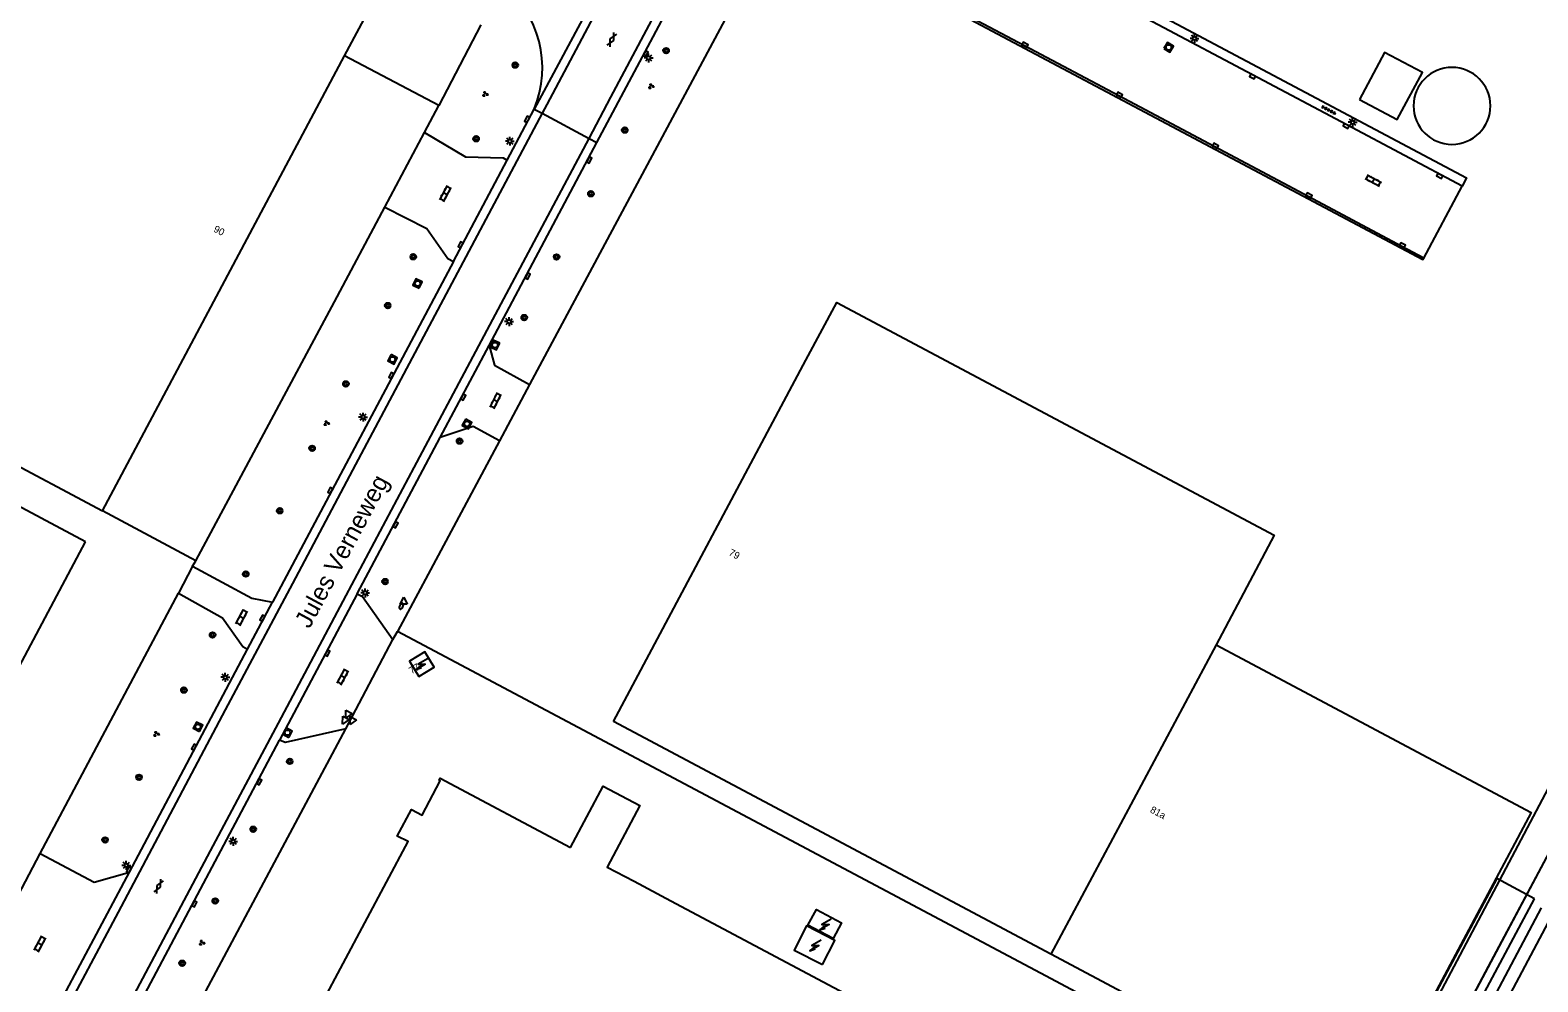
# Model space of a CAD drawing. Extents: x 135999 to 138000, y 396000 to 398501.
# Drawn here: x 136196.7 to 136409.4, y 398152.8 to 398287.1 of the extents above; entities that cross this region are included whole.
import ezdxf

# ---------------------------------------------------------------- set-up
doc = ezdxf.new("R2010")
doc.units = 0
for name, color, linetype in [('gg-afsc-hekwerk', 7, 'Continuous'), ('gg-anno-huisnummerreeks BGT', 7, 'Continuous'), ('gg-anno-openbare ruimte label', 7, 'Continuous'), ('gg-aspt-spoorlijn', 7, 'Continuous'), ('gg-bbg-bijgebouw', 7, 'Continuous'), ('gg-bbg-hoofdgebouw', 7, 'Continuous'), ('gg-bbg-opslagtank', 7, 'Continuous'), ('gg-bbg-tussenscheiding', 7, 'Continuous'), ('gg-knt-verharding', 7, 'Continuous'), ('gg-knt-verharding nz', 7, 'Continuous'), ('gg-kwrk-kunstwerk niveau 01', 7, 'Continuous'), ('gt-grn-groengrens', 7, 'Continuous'), ('gt-grn-vlakafsluiter', 7, 'Continuous'), ('gt-grn-weggrens', 7, 'Continuous'), ('gt-symb-boom', 7, 'Continuous'), ('gt-symb-brandkraan', 7, 'Continuous'), ('gt-symb-gesloten verharding', 7, 'Continuous'), ('gt-symb-groenvak', 7, 'Continuous'), ('gt-symb-klinker verharding', 7, 'Continuous'), ('gt-symb-kolk', 7, 'Continuous'), ('gt-symb-lichtmast', 7, 'Continuous'), ('gt-symb-rioolschacht', 7, 'Continuous'), ('gt-symb-tegel verharding', 7, 'Continuous'), ('gt-symb-trafo symbool', 7, 'Continuous'), ('gt-symb-waterafsluiter', 7, 'Continuous'), ('gx-grn-maaiveld', 7, 'Continuous')]:
    doc.layers.add(name, color=color, linetype=linetype)

# ---------------------------------------------------------------- blocks, each defined once
blk = doc.blocks.new('gt0-BOOM')
at = {"layer": 'gt-symb-boom'}
for radius in [0.4, 0.2]:
    blk.add_circle((0, 0), radius, dxfattribs=at)
blk = doc.blocks.new('gt0-KOLK')
at = {"layer": 'gt-symb-kolk'}
blk.add_lwpolyline([(0, 0), (0.38, 0), (0.38, 0.4), (-0.38, 0.4), (-0.38, 0), (0, 0)], dxfattribs=at)
blk = doc.blocks.new('gt0-RS')
at = {"layer": 'gt-symb-rioolschacht'}
blk.add_lwpolyline([(-0.5, -0.5), (0.5, -0.5), (0.5, 0.5), (-0.5, 0.5)], close=True, dxfattribs=at)
blk.add_circle((0, 0), 0.375, dxfattribs=at)
blk = doc.blocks.new('gt0-KL1')
at = {"layer": 'gt-symb-klinker verharding'}
for p, q in [((-1.15, 0.3), (1.15, 0.3)), ((-1, -0.3), (-1, 0.3)), ((-0.5, 0.3), (-0.5, 0.45)), ((0, -0.3), (0, 0.3)), ((0.5, 0.3), (0.5, 0.45)), ((1, -0.3), (1, 0.3)), ((-1.15, -0.3), (1.15, -0.3)), ((-0.5, -0.45), (-0.5, -0.3)), ((0.5, -0.45), (0.5, -0.3))]:
    blk.add_line(p, q, dxfattribs=at)
blk = doc.blocks.new('gt0-GRVAK')
at = {"layer": 'gt-symb-groenvak'}
for p, q in [((-0.11, 0.19), (-0.23, 0.24)), ((-0.18, 0.15), (0.09, 0.15)), ((-0.09, 0.21), (-0.16, 0.32)), ((-0.05, 0.21), (-0.05, 0.39)), ((0, 0.21), (0.06, 0.32)), ((0.02, 0.19), (0.13, 0.24)), ((0.26, -0.05), (0.2, 0.06)), ((0.3, -0.05), (0.3, 0.13)), ((0.35, -0.05), (0.41, 0.06)), ((-0.24, -0.23), (-0.36, -0.18)), ((-0.32, -0.26), (-0.05, -0.26)), ((-0.23, -0.21), (-0.29, -0.1)), ((-0.18, -0.2), (-0.18, -0.02)), ((-0.14, -0.21), (-0.07, -0.1)), ((-0.12, -0.23), (0, -0.18)), ((0.24, -0.07), (0.12, -0.02)), ((0.17, -0.11), (0.44, -0.11)), ((0.37, -0.07), (0.49, -0.02))]:
    blk.add_line(p, q, dxfattribs=at)
blk = doc.blocks.new('gt0-LMAST')
at = {"layer": 'gt-symb-lichtmast'}
for p, q in [((-0.18, 0.17), (-0.45, 0.44)), ((-0.01, 0.25), (-0.01, 0.62)), ((0.17, 0.17), (0.44, 0.44)), ((-0.26, 0), (-0.63, 0)), ((-0.18, -0.18), (-0.45, -0.45)), ((-0.01, -0.25), (-0.01, -0.63)), ((0.44, -0.45), (0.17, -0.18)), ((0.24, 0), (0.62, 0))]:
    blk.add_line(p, q, dxfattribs=at)
blk.add_circle((-0.01, 0), 0.25, dxfattribs=at)
blk = doc.blocks.new('gt0-WAFSL')
at = {"layer": 'gt-symb-waterafsluiter'}
for p, q in [((-0.5, -0.33), (0, 0.67)), ((0, 0.67), (0.5, -0.33)), ((0.5, -0.33), (-0.5, -0.33))]:
    blk.add_line(p, q, dxfattribs=at)
blk = doc.blocks.new('gt0-HSP')
at = {"layer": 'gt-symb-trafo symbool'}
for points in [[(0.77, 0.75), (-0.53, 0), (0.47, 0), (-0.83, -0.75)], [(-0.22, -0.24), (-0.83, -0.75), (-0.08, -0.48)]]:
    blk.add_lwpolyline(points, dxfattribs=at)
blk = doc.blocks.new('gt0-BR')
at = {"layer": 'gt-symb-brandkraan'}
for centre, radius, start, end in [((-0.24, 0), 0.206, 107.5669, 252.4331), ((0.6, -2.66), 3, 106.892, 107.5669), ((0, -0.69), 0.938, 73.108, 106.892), ((-0.6, -2.66), 3, 72.4331, 73.108), ((0.24, 0), 0.206, 287.567, 72.4331), ((0.6, 2.66), 3, 252.4331, 253.108), ((0, 0.69), 0.938, 253.108, 286.8921), ((-0.6, 2.66), 3, 286.8921, 287.567)]:
    blk.add_arc(centre, radius, start, end, dxfattribs=at)
blk = doc.blocks.new('gt0-GESVH1')
at = {"layer": 'gt-symb-gesloten verharding'}
for p, q in [((-0.99, -0.26), (0.01, 0.24)), ((0.01, -0.26), (-0.99, 0.24)), ((0.01, 0.24), (1.01, -0.26)), ((1.01, 0.24), (0.01, -0.26))]:
    blk.add_line(p, q, dxfattribs=at)
blk = doc.blocks.new('gt0-TEG1')
at = {"layer": 'gt-symb-tegel verharding'}
for p, q in [((-1.12, 0), (1.13, 0)), ((-0.9, -0.25), (-0.9, 0.25)), ((-0.45, -0.25), (-0.45, 0.25)), ((0, -0.25), (0, 0.25)), ((0.45, -0.25), (0.45, 0.25)), ((0.9, -0.25), (0.9, 0.25))]:
    blk.add_line(p, q, dxfattribs=at)

msp = doc.modelspace()

# ---------------------------------------------------------------- linework, layer by layer
at = {"layer": 'gg-afsc-hekwerk'}
for p, q in [((136302.39, 398302.99), (136267.14, 398237.12)), ((136254.34, 398276.49), (136241.04, 398283.51)), ((136252.32, 398272.69), (136254.34, 398276.49)), ((136246.7, 398262.13), (136252.32, 398272.69)), ((136393.28, 398254.95), (136398.71, 398265.09)), ((136267.14, 398237.12), (136262.87, 398229.15)), ((136262.87, 398229.15), (136248.48, 398202.25)), ((136220.04, 398212.24), (136206.87, 398219.28)), ((136219.6, 398211.45), (136220.04, 398212.24)), ((136339.23, 398154.03), (136248.48, 398202.25)), ((136384.06, 398130.21), (136339.23, 398154.03))]:
    msp.add_line(p, q, dxfattribs=at)
for points in [[(136308.57, 398314.55), (136399.34, 398266.28), (136398.71, 398265.09)], [(136302.39, 398302.99), (136393.17, 398254.73), (136393.28, 398254.95)], [(136220.04, 398212.24), (136239.6, 398248.77), (136246.7, 398262.13)]]:
    msp.add_lwpolyline(points, dxfattribs=at)
at = {"layer": 'gg-aspt-spoorlijn'}
for points in [[(136326.96, 398012.93), (136420.88, 398189.58), (136447.37, 398239.62), (136487.12, 398314.22), (136499.78, 398338.28), (136556.17, 398444.22), (136560.4, 398452.07), (136563.14, 398456.88), (136566.4, 398462.21), (136577.31, 398478.23)], [(136350.4, 398047.32), (136395.32, 398132.09), (136405.97, 398151.9), (136437.62, 398211.6), (136451.71, 398237.9), (136458.97, 398251.84), (136474.71, 398281.3), (136491.05, 398312.19), (136499.05, 398327.07), (136507.56, 398343.3), (136515.2, 398357.49), (136522.44, 398371.3), (136578.84, 398477.17)], [(136388.82, 398129.29), (136402.44, 398154.97), (136413.26, 398175.23), (136420.88, 398189.58), (136430.05, 398206.97), (136439.57, 398224.93), (136447.37, 398239.62), (136456.71, 398257.17), (136467.3, 398277.07), (136476.26, 398293.79), (136487.12, 398314.22), (136499.78, 398338.28), (136512.48, 398362.11), (136528.94, 398393.04), (136542.91, 398419.3), (136549.01, 398430.76), (136554.84, 398441.72)]]:
    msp.add_lwpolyline(points, dxfattribs=at)
at = {"layer": 'gg-bbg-bijgebouw'}
for points in [[(136384.23, 398277.32), (136389.56, 398274.51), (136393.09, 398281.16), (136387.76, 398283.98), (136384.23, 398277.32)], [(136306.41, 398160.82), (136307.6, 398163.02), (136311.16, 398161.11), (136309.97, 398158.9), (136306.41, 398160.82)], [(136308.45, 398155.24), (136310.19, 398158.65), (136306.22, 398160.69), (136304.47, 398157.28), (136308.45, 398155.24)]]:
    msp.add_lwpolyline(points, dxfattribs=at)
at = {"layer": 'gg-bbg-hoofdgebouw'}
for p, q in [((136241.04, 398283.51), (136246.98, 398294.68)), ((136206.87, 398219.28), (136241.04, 398283.51)), ((136171.23, 398238.21), (136206.87, 398219.28)), ((136184.02, 398176.44), (136204.49, 398214.9)), ((136340.66, 398156.72), (136278.97, 398189.57)), ((136281.87, 398167), (136287.08, 398164.22))]:
    msp.add_line(p, q, dxfattribs=at)
for points in [[(136278.97, 398189.57), (136306.12, 398240.56), (136310.47, 398248.66), (136372.2, 398215.84), (136363.98, 398200.38)], [(136204.49, 398214.9), (136161.35, 398237.92), (136143.93, 398205.24), (136156.86, 398198.35), (136168.17, 398219.59), (136186.53, 398209.8), (136172.96, 398184.34)], [(136251.49, 398195.89), (136253.67, 398197.2), (136252.36, 398199.38), (136250.18, 398198.07), (136251.49, 398195.89)], [(136363.98, 398200.38), (136408.44, 398176.72), (136385.18, 398133.02), (136340.66, 398156.72)], [(136218.29, 398087.32), (136229.99, 398109.35), (136219.19, 398115.03), (136219.34, 398115.29), (136219.45, 398115.23), (136249.99, 398172.59), (136248.47, 398173.36), (136250.47, 398177.14), (136251.96, 398176.32), (136254.54, 398181.19), (136254.39, 398181.27), (136254.53, 398181.54), (136272.9, 398171.77)], [(136272.9, 398171.77), (136277.5, 398180.43), (136282.69, 398177.67), (136278.09, 398169.01), (136281.87, 398167)], [(136287.08, 398164.22), (136325.65, 398143.72), (136328.38, 398148.89), (136332.31, 398146.78), (136329.59, 398141.63), (136370.61, 398119.85)]]:
    msp.add_lwpolyline(points, dxfattribs=at)
at = {"layer": 'gg-bbg-opslagtank'}
for start, end in [(0, 180), (180, 360)]:
    msp.add_arc((136397.27, 398276.43), 5.43, start, end, dxfattribs=at)
at = {"layer": 'gg-bbg-tussenscheiding'}
msp.add_line((136363.98, 398200.38), (136340.66, 398156.72), dxfattribs=at)
at = {"layer": 'gg-knt-verharding'}
for p, q in [((136276.64, 398271.26), (136293.09, 398302.27)), ((136278.54, 398296.09), (136267.78, 398275.96)), ((136263.98, 398268.79), (136267.78, 398275.96)), ((136261.43, 398242.59), (136276.64, 398271.26)), ((136256.38, 398254.47), (136263.98, 398268.79)), ((136256.38, 398254.47), (136230.87, 398206.37)), ((136254.52, 398229.62), (136261.43, 398242.59)), ((136242.82, 398207.55), (136254.52, 398229.62)), ((136219.6, 398211.45), (136217.61, 398207.67)), ((136227.35, 398199.75), (136230.87, 398206.37)), ((136242.82, 398207.55), (136231.86, 398186.89)), ((136210.67, 398168.3), (136227.35, 398199.75)), ((136241.2, 398188.51), (136247.83, 398201.1)), ((136201.91, 398130.41), (136231.86, 398186.89)), ((136204.97, 398120.54), (136241.2, 398188.51)), ((136199.24, 398146.75), (136210.67, 398168.3))]:
    msp.add_line(p, q, dxfattribs=at)
for points in [[(136398.71, 398265.09), (136382.42, 398273.77), (136329.21, 398302.01), (136315.46, 398309.34), (136307.94, 398313.31)], [(136374.94, 398264.73), (136350.27, 398277.83), (136336.94, 398284.89), (136319.43, 398294.21)], [(136252.32, 398272.69), (136258.11, 398269.24), (136263.4, 398269.09), (136263.98, 398268.79)], [(136393.28, 398254.95), (136390.21, 398256.59), (136377, 398263.62), (136374.94, 398264.73)], [(136246.7, 398262.13), (136252.64, 398259.12), (136255.59, 398254.89), (136256.38, 398254.47)], [(136261.43, 398242.59), (136262.17, 398239.84), (136267.14, 398237.12)], [(136262.87, 398229.15), (136259.17, 398231.19), (136254.52, 398229.62)], [(136219.6, 398211.45), (136227.93, 398206.95), (136230.87, 398206.37)], [(136217.61, 398207.67), (136223.83, 398204.19), (136226.69, 398200.11), (136227.35, 398199.75)], [(136242.82, 398207.55), (136243.54, 398207.17), (136247.83, 398201.1)], [(136241.2, 398188.51), (136232.63, 398186.56), (136231.86, 398186.89)], [(136198.07, 398170.92), (136205.72, 398166.86), (136210.67, 398168.3)]]:
    msp.add_lwpolyline(points, dxfattribs=at)
msp.add_arc((136253.79, 398281.78), 15.15, 337.4164, 51.297, dxfattribs=at)
at = {"layer": 'gg-knt-verharding nz'}
for points in [[(136291.29, 398317.58), (136285.62, 398306.91), (136269.55, 398276.62), (136268.89, 398275.38)], [(136275.53, 398271.85), (136278.61, 398277.64), (136294.85, 398308.27), (136297.93, 398314.05)], [(136268.89, 398275.38), (136255.39, 398249.92), (136242.15, 398225.03), (136233.67, 398209.02), (136224.19, 398191.17), (136209.07, 398162.65), (136200.59, 398146.66), (136193.05, 398132.41), (136185.53, 398118.2), (136177.02, 398102.09), (136164.83, 398079.09), (136152.59, 398055.97), (136140.38, 398032.88), (136133.66, 398020.2)], [(136140.42, 398017.6), (136146.5, 398028.98), (136155.09, 398045.17), (136164.67, 398063.19), (136172.36, 398077.56), (136181.9, 398095.5), (136191.48, 398113.6), (136201.04, 398131.59), (136212.57, 398153.29), (136222.13, 398171.31), (136231.69, 398189.31), (136241.26, 398207.34), (136250.85, 398225.41), (136262.31, 398247), (136275.53, 398271.85)]]:
    msp.add_lwpolyline(points, dxfattribs=at)
at = {"layer": 'gg-kwrk-kunstwerk niveau 01'}
msp.add_lwpolyline([(136408.92, 398164.54), (136403.62, 398167.38), (136390.29, 398142.46), (136395.58, 398139.51), (136408.92, 398164.54)], dxfattribs=at)
at = {"layer": 'gt-grn-groengrens'}
msp.add_line((136260.27, 398287.85), (136254.34, 398276.49), dxfattribs=at)
at = {"layer": 'gt-grn-vlakafsluiter'}
for p, q in [((136216.43, 398205.46), (136217.61, 398207.67)), ((136198.07, 398170.92), (136216.43, 398205.46)), ((136247.83, 398201.1), (136248.48, 398202.25)), ((136172.51, 398122.17), (136198.07, 398170.92))]:
    msp.add_line(p, q, dxfattribs=at)
msp.add_lwpolyline([(136550.94, 398443.89), (136547.23, 398437.01), (136528.33, 398401.3), (136485.06, 398320.04), (136447.91, 398250), (136424.22, 398205.41), (136385.05, 398131.41)], dxfattribs=at)
at = {"layer": 'gt-grn-weggrens'}
for p, q in [((136267.78, 398275.96), (136268.89, 398275.38)), ((136268.89, 398275.38), (136275.53, 398271.85)), ((136275.53, 398271.85), (136276.64, 398271.26))]:
    msp.add_line(p, q, dxfattribs=at)
at = {"layer": 'gx-grn-maaiveld'}
msp.add_lwpolyline([(136409.85, 398163.23), (136390.83, 398127.28), (136390.4, 398127.51), (136390.77, 398128.19), (136388.82, 398129.29)], dxfattribs=at)

# ---------------------------------------------------------------- block references
at = {"layer": 'gt-symb-boom'}
for p in [(136286.4, 398284.23), (136265.12, 398282.18), (136259.59, 398271.79), (136280.56, 398273.01), (136275.78, 398264.03), (136250.73, 398255.14), (136270.95, 398255.11), (136247.12, 398248.25), (136266.38, 398246.55), (136241.22, 398237.19), (136257.25, 398229.12), (136236.45, 398228.1), (136231.88, 398219.28), (136227.1, 398210.36), (136246.74, 398209.3), (136222.41, 398201.76), (136218.36, 398193.98), (136233.29, 398183.92), (136212.03, 398181.67), (136228.15, 398174.35), (136207.24, 398172.83), (136222.79, 398164.22), (136218.12, 398155.43)]:
    msp.add_blockref('gt0-BOOM', p, dxfattribs=at)
at = {"layer": 'gt-symb-brandkraan', "rotation": 65.83185996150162}
msp.add_blockref('gt0-BR', (136249.04, 398205.83), dxfattribs=at)
at = {"layer": 'gt-symb-gesloten verharding', "rotation": 62.02527007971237}
for p in [(136278.72, 398285.78), (136214.8, 398166.27)]:
    msp.add_blockref('gt0-GESVH1', p, dxfattribs=at)
at = {"layer": 'gt-symb-groenvak'}
for p in [(136260.85, 398278.11), (136284.29, 398279.21), (136238.48, 398231.66), (136214.46, 398187.8), (136220.88, 398158.32)]:
    msp.add_blockref('gt0-GRVAK', p, dxfattribs=at)
at = {"layer": 'gt-symb-klinker verharding'}
for p, rotation in [((136255.26, 398264.04), 62.02527007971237), ((136386.18, 398265.9), -27.46222718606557), ((136262.34, 398234.82), 63.17859357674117), ((136226.51, 398204.22), 62.025270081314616), ((136240.8, 398195.83), 62.025270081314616), ((136198.06, 398158.14), 61.974683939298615)]:
    msp.add_blockref('gt0-KL1', p, dxfattribs=dict(at, rotation=rotation))
at = {"layer": 'gt-symb-kolk'}
for p, rotation in [((136336.94, 398284.89), -27.897271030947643), ((136283.33, 398283.88), -118.2309018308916), ((136369.22, 398280.77), 152.02527007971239), ((136350.27, 398277.83), -28.025316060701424), ((136266.97, 398274.44), 61.7186389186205), ((136382.42, 398273.77), 152.02527007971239), ((136363.8, 398270.63), -28.025316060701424), ((136275.38, 398268.89), -117.89727103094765), ((136395.63, 398266.72), 151.97468393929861), ((136377, 398263.62), -28.025316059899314), ((136257.58, 398256.73), 61.974683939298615), ((136390.21, 398256.59), -28.10282356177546), ((136266.69, 398252.51), -117.94384033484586), ((136247.79, 398238.28), 61.89717643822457), ((136257.6, 398235.4), -118.04115935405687), ((136239.19, 398222.07), 62.15337781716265), ((136248.05, 398217.4), -117.92580018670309), ((136229.62, 398204.04), 62.28149837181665), ((136238.44, 398199.3), -117.76921269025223), ((136219.97, 398185.84), 61.89717643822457), ((136228.82, 398181.14), -117.84662218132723), ((136210.79, 398168.53), 61.974683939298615), ((136219.68, 398163.91), -117.97472992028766)]:
    msp.add_blockref('gt0-KOLK', p, dxfattribs=dict(at, rotation=rotation))
at = {"layer": 'gt-symb-lichtmast'}
for p in [(136360.95, 398285.96), (136283.93, 398283.2), (136383.26, 398274.11), (136264.36, 398271.45), (136264.25, 398245.99), (136243.65, 398232.51), (136243.94, 398207.7), (136224.22, 398195.79), (136225.33, 398172.63), (136210.25, 398169.24)]:
    msp.add_blockref('gt0-LMAST', p, dxfattribs=at)
at = {"layer": 'gt-symb-rioolschacht'}
for p, rotation in [((136357.3, 398284.69), -31.41597875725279), ((136251.33, 398251.37), 64.84462756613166), ((136262.25, 398242.68), 154.8641589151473), ((136247.8, 398240.65), -117.84662218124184), ((136258.32, 398231.54), -118.90802379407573), ((136220.34, 398188.8), 62.10272896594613), ((136232.98, 398187.97), 62.02527007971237)]:
    msp.add_blockref('gt0-RS', p, dxfattribs=dict(at, rotation=rotation))
at = {"layer": 'gt-symb-tegel verharding', "rotation": -27.846622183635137}
msp.add_blockref('gt0-TEG1', (136379.88, 398275.85), dxfattribs=at)
at = {"layer": 'gt-symb-trafo symbool'}
for p in [(136251.95, 398197.64), (136308.92, 398160.88), (136307.49, 398157.95)]:
    msp.add_blockref('gt0-HSP', p, dxfattribs=at)
at = {"layer": 'gt-symb-waterafsluiter'}
msp.add_blockref('gt0-WAFSL', (136249.38, 398206.44), dxfattribs=at)
for p, rotation in [((136241.52, 398190.6), 152.02527008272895), ((136241.07, 398189.76), 152.02527007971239), ((136242.12, 398189.71), 152.02527007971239)]:
    msp.add_blockref('gt0-WAFSL', p, dxfattribs=dict(at, rotation=rotation))

# ---------------------------------------------------------------- texts
at = {"layer": 'gg-anno-huisnummerreeks BGT'}
for s, rotation, p in [('90', 332, (136222.45, 398258.74)), ('79', 332, (136295.14, 398213.08)), ('77', 31, (136250.49, 398196.19)), ('81a', 331.9, (136354.59, 398176.78))]:
    msp.add_text(s, height=1, rotation=rotation, dxfattribs=at).set_placement(p)
at = {"layer": 'gg-anno-openbare ruimte label'}
msp.add_text('Jules Verneweg', height=2.5, rotation=61.7, dxfattribs=at).set_placement((136236.08, 398202.54))

doc.saveas('drawing.dxf')
